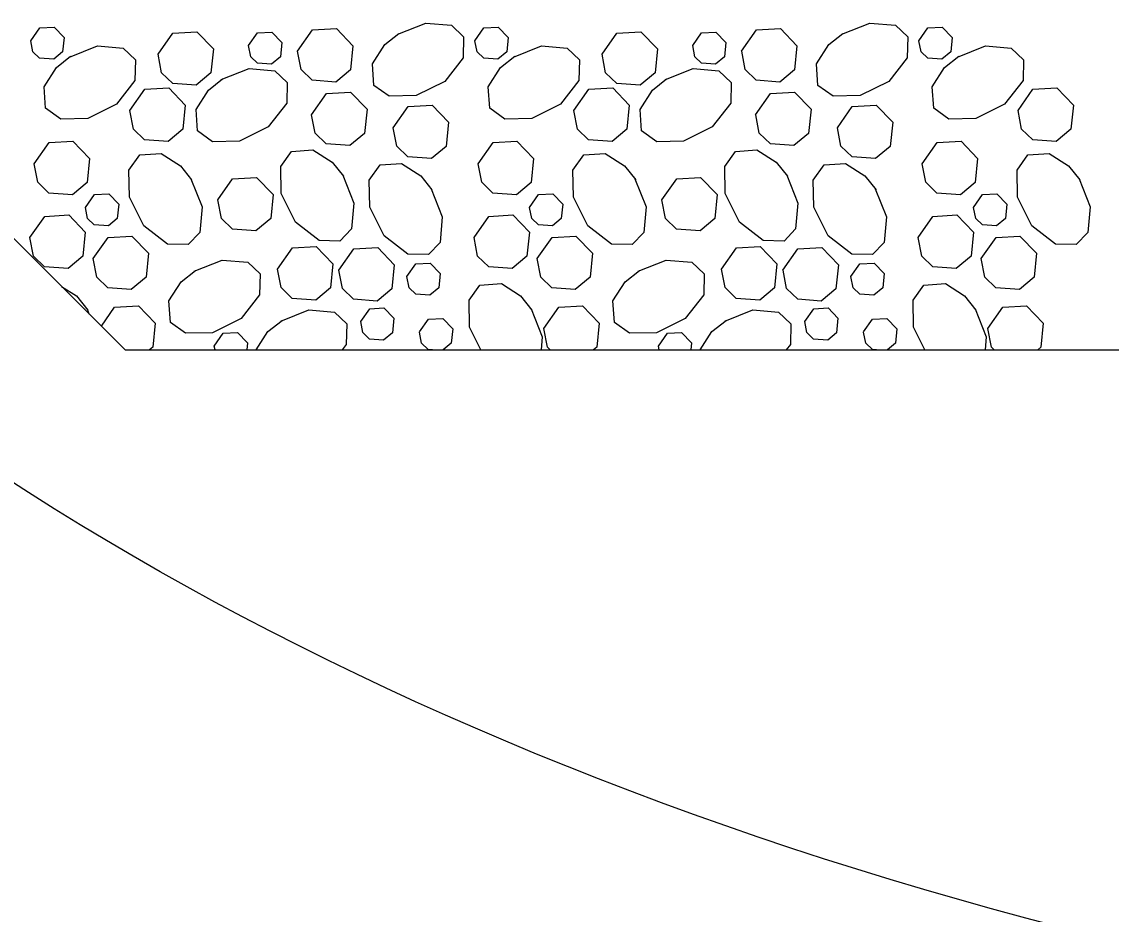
# Model space of a CAD drawing. Extents: x 636530 to 644067, y 294168 to 299122.
# Drawn here: x 638578.78 to 638598.39, y 297965.28 to 297981.35 of the extents above; entities that cross this region are included whole.
import ezdxf

# ---------------------------------------------------------------- set-up
doc = ezdxf.new("R2010")
doc.units = 0
doc.layers.add('1', color=7, linetype='Continuous')

msp = doc.modelspace()

# ---------------------------------------------------------------- linework, layer by layer
at = {"layer": '1'}
for q in [(638568.442, 297987.639), (638657.699, 297975.447)]:
    msp.add_line((638580.634, 297975.447), q, dxfattribs=at)
for points in [[(638578.938, 297981.013), (638579.099, 297981.243), (638579.357, 297981.257), (638579.536, 297981.072), (638579.51, 297980.812), (638579.351, 297980.679), (638579.097, 297980.698), (638578.977, 297980.814), (638578.938, 297981.013)], [(638581.228, 297980.768), (638581.497, 297981.15), (638581.926, 297981.175), (638582.225, 297980.865), (638582.182, 297980.432), (638581.916, 297980.211), (638581.492, 297980.242), (638581.293, 297980.435), (638581.228, 297980.768)], [(638582.86, 297980.925), (638583.021, 297981.154), (638583.279, 297981.169), (638583.458, 297980.983), (638583.432, 297980.723), (638583.273, 297980.591), (638583.018, 297980.609), (638582.899, 297980.725), (638582.86, 297980.925)], [(638583.741, 297980.826), (638584.01, 297981.208), (638584.439, 297981.233), (638584.738, 297980.923), (638584.694, 297980.49), (638584.429, 297980.269), (638584.005, 297980.3), (638583.806, 297980.493), (638583.741, 297980.826)], [(638585.545, 297981.132), (638586.049, 297981.331), (638586.511, 297981.291), (638586.73, 297981.082), (638586.723, 297980.707), (638586.39, 297980.281), (638585.875, 297980.024), (638585.389, 297980.015), (638585.116, 297980.209), (638585.09, 297980.596), (638585.312, 297980.942), (638585.566, 297981.145)], [(638586.933, 297981.013), (638587.095, 297981.243), (638587.352, 297981.257), (638587.531, 297981.072), (638587.506, 297980.812), (638587.346, 297980.679), (638587.092, 297980.698), (638586.972, 297980.814), (638586.934, 297981.013)], [(638589.223, 297980.768), (638589.492, 297981.15), (638589.922, 297981.175), (638590.22, 297980.865), (638590.177, 297980.432), (638589.912, 297980.211), (638589.488, 297980.242), (638589.288, 297980.435), (638589.224, 297980.768)], [(638590.855, 297980.925), (638591.016, 297981.154), (638591.274, 297981.169), (638591.453, 297980.983), (638591.427, 297980.723), (638591.268, 297980.591), (638591.014, 297980.609), (638590.894, 297980.725), (638590.855, 297980.925)], [(638591.736, 297980.826), (638592.005, 297981.208), (638592.435, 297981.233), (638592.733, 297980.923), (638592.69, 297980.49), (638592.425, 297980.269), (638592.001, 297980.3), (638591.801, 297980.493), (638591.737, 297980.826)], [(638593.541, 297981.132), (638594.044, 297981.331), (638594.506, 297981.291), (638594.726, 297981.082), (638594.719, 297980.707), (638594.385, 297980.281), (638593.87, 297980.024), (638593.385, 297980.015), (638593.111, 297980.209), (638593.085, 297980.596), (638593.307, 297980.942), (638593.561, 297981.145)], [(638594.929, 297981.013), (638595.09, 297981.243), (638595.348, 297981.257), (638595.527, 297981.072), (638595.501, 297980.812), (638595.342, 297980.679), (638595.087, 297980.698), (638594.968, 297980.814), (638594.929, 297981.013)], [(638579.635, 297980.719), (638580.138, 297980.918), (638580.6, 297980.878), (638580.82, 297980.669), (638580.813, 297980.294), (638580.479, 297979.868), (638579.964, 297979.611), (638579.479, 297979.602), (638579.205, 297979.796), (638579.179, 297980.183), (638579.401, 297980.529), (638579.655, 297980.732)], [(638587.63, 297980.719), (638588.133, 297980.918), (638588.595, 297980.878), (638588.815, 297980.669), (638588.808, 297980.294), (638588.475, 297979.868), (638587.96, 297979.611), (638587.474, 297979.602), (638587.201, 297979.796), (638587.175, 297980.183), (638587.397, 297980.529), (638587.651, 297980.732)], [(638595.626, 297980.719), (638596.129, 297980.918), (638596.591, 297980.878), (638596.81, 297980.669), (638596.803, 297980.294), (638596.47, 297979.868), (638595.955, 297979.611), (638595.469, 297979.602), (638595.196, 297979.796), (638595.17, 297980.183), (638595.392, 297980.529), (638595.646, 297980.732)], [(638582.368, 297980.312), (638582.871, 297980.511), (638583.333, 297980.471), (638583.553, 297980.263), (638583.546, 297979.888), (638583.212, 297979.462), (638582.697, 297979.204), (638582.212, 297979.195), (638581.938, 297979.39), (638581.912, 297979.776), (638582.134, 297980.122), (638582.388, 297980.325)], [(638590.363, 297980.312), (638590.866, 297980.511), (638591.328, 297980.471), (638591.548, 297980.263), (638591.541, 297979.888), (638591.208, 297979.462), (638590.692, 297979.204), (638590.207, 297979.195), (638589.934, 297979.39), (638589.908, 297979.776), (638590.13, 297980.122), (638590.384, 297980.325)], [(638580.722, 297979.756), (638580.991, 297980.138), (638581.42, 297980.163), (638581.719, 297979.853), (638581.676, 297979.42), (638581.41, 297979.199), (638580.986, 297979.23), (638580.787, 297979.423), (638580.722, 297979.756)], [(638588.717, 297979.756), (638588.986, 297980.138), (638589.416, 297980.163), (638589.714, 297979.853), (638589.671, 297979.42), (638589.406, 297979.199), (638588.982, 297979.23), (638588.782, 297979.423), (638588.718, 297979.756)], [(638596.713, 297979.756), (638596.982, 297980.138), (638597.411, 297980.163), (638597.71, 297979.853), (638597.666, 297979.42), (638597.401, 297979.199), (638596.977, 297979.23), (638596.778, 297979.423), (638596.713, 297979.756)], [(638583.994, 297979.681), (638584.263, 297980.063), (638584.692, 297980.088), (638584.991, 297979.778), (638584.947, 297979.345), (638584.682, 297979.124), (638584.258, 297979.155), (638584.059, 297979.348), (638583.994, 297979.681)], [(638591.989, 297979.681), (638592.258, 297980.063), (638592.688, 297980.088), (638592.986, 297979.778), (638592.943, 297979.345), (638592.678, 297979.124), (638592.254, 297979.155), (638592.054, 297979.348), (638591.99, 297979.681)], [(638585.464, 297979.446), (638585.733, 297979.829), (638586.162, 297979.853), (638586.461, 297979.544), (638586.418, 297979.11), (638586.152, 297978.89), (638585.729, 297978.92), (638585.529, 297979.114), (638585.464, 297979.446)], [(638593.46, 297979.446), (638593.728, 297979.829), (638594.158, 297979.853), (638594.456, 297979.544), (638594.413, 297979.11), (638594.148, 297978.89), (638593.724, 297978.92), (638593.525, 297979.114), (638593.46, 297979.446)], [(638578.998, 297978.796), (638579.267, 297979.178), (638579.696, 297979.203), (638579.994, 297978.893), (638579.951, 297978.46), (638579.686, 297978.239), (638579.262, 297978.27), (638579.063, 297978.463), (638578.998, 297978.796)], [(638586.993, 297978.796), (638587.262, 297979.178), (638587.691, 297979.203), (638587.99, 297978.893), (638587.947, 297978.46), (638587.681, 297978.239), (638587.257, 297978.27), (638587.058, 297978.463), (638586.993, 297978.796)], [(638594.988, 297978.796), (638595.257, 297979.178), (638595.687, 297979.203), (638595.985, 297978.893), (638595.942, 297978.46), (638595.677, 297978.239), (638595.253, 297978.27), (638595.053, 297978.463), (638594.989, 297978.796)], [(638584.554, 297978.591), (638584.753, 297978.088), (638584.713, 297977.626), (638584.504, 297977.406), (638584.129, 297977.413), (638583.703, 297977.746), (638583.446, 297978.262), (638583.437, 297978.747), (638583.631, 297979.02), (638584.018, 297979.046), (638584.364, 297978.825), (638584.566, 297978.571)], [(638592.549, 297978.591), (638592.748, 297978.088), (638592.708, 297977.626), (638592.5, 297977.406), (638592.125, 297977.413), (638591.699, 297977.746), (638591.441, 297978.262), (638591.432, 297978.747), (638591.627, 297979.02), (638592.013, 297979.046), (638592.359, 297978.825), (638592.562, 297978.571)], [(638581.82, 297978.526), (638582.02, 297978.023), (638581.98, 297977.561), (638581.771, 297977.341), (638581.396, 297977.348), (638580.97, 297977.681), (638580.713, 297978.196), (638580.704, 297978.682), (638580.898, 297978.955), (638581.285, 297978.981), (638581.631, 297978.759), (638581.833, 297978.505)], [(638586.148, 297978.347), (638586.347, 297977.844), (638586.307, 297977.382), (638586.099, 297977.162), (638585.724, 297977.169), (638585.297, 297977.502), (638585.04, 297978.018), (638585.031, 297978.503), (638585.226, 297978.776), (638585.612, 297978.802), (638585.958, 297978.581), (638586.161, 297978.327)], [(638589.816, 297978.526), (638590.015, 297978.023), (638589.975, 297977.561), (638589.767, 297977.341), (638589.392, 297977.348), (638588.966, 297977.681), (638588.708, 297978.196), (638588.699, 297978.682), (638588.894, 297978.955), (638589.28, 297978.981), (638589.626, 297978.759), (638589.829, 297978.505)], [(638594.143, 297978.347), (638594.343, 297977.844), (638594.303, 297977.382), (638594.094, 297977.162), (638593.719, 297977.169), (638593.293, 297977.502), (638593.035, 297978.018), (638593.027, 297978.503), (638593.221, 297978.776), (638593.608, 297978.802), (638593.954, 297978.581), (638594.156, 297978.327)], [(638597.811, 297978.526), (638598.011, 297978.023), (638597.971, 297977.561), (638597.762, 297977.341), (638597.387, 297977.348), (638596.961, 297977.681), (638596.703, 297978.196), (638596.695, 297978.682), (638596.889, 297978.955), (638597.276, 297978.981), (638597.622, 297978.759), (638597.824, 297978.505)], [(638582.304, 297978.145), (638582.572, 297978.528), (638583.002, 297978.552), (638583.3, 297978.243), (638583.257, 297977.809), (638582.992, 297977.589), (638582.568, 297977.619), (638582.369, 297977.813), (638582.304, 297978.145)], [(638590.299, 297978.145), (638590.568, 297978.528), (638590.997, 297978.552), (638591.296, 297978.243), (638591.253, 297977.809), (638590.987, 297977.589), (638590.563, 297977.619), (638590.364, 297977.813), (638590.299, 297978.145)], [(638579.922, 297978.012), (638580.083, 297978.242), (638580.341, 297978.256), (638580.52, 297978.071), (638580.494, 297977.81), (638580.335, 297977.678), (638580.08, 297977.697), (638579.961, 297977.813), (638579.922, 297978.012)], [(638587.917, 297978.012), (638588.078, 297978.242), (638588.336, 297978.256), (638588.515, 297978.071), (638588.489, 297977.81), (638588.33, 297977.678), (638588.076, 297977.697), (638587.956, 297977.813), (638587.917, 297978.012)], [(638595.912, 297978.012), (638596.074, 297978.242), (638596.331, 297978.256), (638596.51, 297978.071), (638596.485, 297977.81), (638596.325, 297977.678), (638596.071, 297977.697), (638595.951, 297977.813), (638595.913, 297978.012)], [(638578.922, 297977.468), (638579.191, 297977.85), (638579.621, 297977.875), (638579.919, 297977.565), (638579.876, 297977.131), (638579.611, 297976.911), (638579.187, 297976.942), (638578.987, 297977.135), (638578.923, 297977.467)], [(638586.918, 297977.468), (638587.187, 297977.85), (638587.616, 297977.875), (638587.914, 297977.565), (638587.871, 297977.131), (638587.606, 297976.911), (638587.182, 297976.942), (638586.983, 297977.135), (638586.918, 297977.467)], [(638594.913, 297977.468), (638595.182, 297977.85), (638595.611, 297977.875), (638595.91, 297977.565), (638595.867, 297977.131), (638595.601, 297976.911), (638595.177, 297976.942), (638594.978, 297977.135), (638594.913, 297977.467)], [(638580.059, 297977.088), (638580.328, 297977.47), (638580.757, 297977.495), (638581.055, 297977.185), (638581.012, 297976.752), (638580.747, 297976.531), (638580.323, 297976.562), (638580.124, 297976.755), (638580.059, 297977.088)], [(638588.054, 297977.088), (638588.323, 297977.47), (638588.752, 297977.495), (638589.051, 297977.185), (638589.008, 297976.752), (638588.742, 297976.531), (638588.318, 297976.562), (638588.119, 297976.755), (638588.054, 297977.088)], [(638596.049, 297977.088), (638596.318, 297977.47), (638596.748, 297977.495), (638597.046, 297977.185), (638597.003, 297976.752), (638596.738, 297976.531), (638596.314, 297976.562), (638596.114, 297976.755), (638596.05, 297977.088)], [(638583.38, 297976.898), (638583.649, 297977.281), (638584.078, 297977.305), (638584.376, 297976.996), (638584.333, 297976.562), (638584.068, 297976.342), (638583.644, 297976.372), (638583.445, 297976.566), (638583.38, 297976.898)], [(638584.486, 297976.882), (638584.755, 297977.264), (638585.184, 297977.289), (638585.483, 297976.979), (638585.44, 297976.546), (638585.174, 297976.325), (638584.75, 297976.356), (638584.551, 297976.549), (638584.486, 297976.882)], [(638591.375, 297976.898), (638591.644, 297977.281), (638592.073, 297977.305), (638592.372, 297976.996), (638592.329, 297976.562), (638592.063, 297976.342), (638591.64, 297976.372), (638591.44, 297976.566), (638591.375, 297976.898)], [(638592.481, 297976.882), (638592.75, 297977.264), (638593.18, 297977.289), (638593.478, 297976.979), (638593.435, 297976.546), (638593.17, 297976.325), (638592.746, 297976.356), (638592.546, 297976.549), (638592.482, 297976.882)], [(638581.88, 297976.863), (638582.383, 297977.063), (638582.845, 297977.023), (638583.065, 297976.814), (638583.058, 297976.439), (638582.724, 297976.013), (638582.209, 297975.755), (638581.724, 297975.747), (638581.45, 297975.941), (638581.424, 297976.328), (638581.646, 297976.673), (638581.9, 297976.876)], [(638589.875, 297976.863), (638590.378, 297977.063), (638590.84, 297977.023), (638591.06, 297976.814), (638591.053, 297976.439), (638590.72, 297976.013), (638590.204, 297975.755), (638589.719, 297975.747), (638589.446, 297975.941), (638589.42, 297976.328), (638589.642, 297976.673), (638589.895, 297976.876)], [(638585.71, 297976.764), (638585.871, 297976.993), (638586.129, 297977.008), (638586.308, 297976.822), (638586.282, 297976.562), (638586.123, 297976.43), (638585.868, 297976.448), (638585.748, 297976.564), (638585.71, 297976.764)], [(638593.705, 297976.764), (638593.866, 297976.993), (638594.124, 297977.008), (638594.303, 297976.822), (638594.277, 297976.562), (638594.118, 297976.43), (638593.864, 297976.448), (638593.744, 297976.564), (638593.705, 297976.764)], [(638587.041, 297975.447), (638586.837, 297975.854), (638586.829, 297976.339), (638587.023, 297976.613), (638587.41, 297976.639), (638587.755, 297976.417), (638587.958, 297976.163)], [(638595.036, 297975.447), (638594.833, 297975.854), (638594.824, 297976.339), (638595.018, 297976.613), (638595.405, 297976.639), (638595.751, 297976.417), (638595.953, 297976.163)], [(638579.492, 297976.588), (638579.76, 297976.417), (638579.963, 297976.163)], [(638580.209, 297975.872), (638580.447, 297976.212), (638580.877, 297976.236), (638581.175, 297975.927), (638581.132, 297975.493), (638581.076, 297975.447)], [(638588.174, 297975.829), (638588.443, 297976.212), (638588.872, 297976.236), (638589.17, 297975.927), (638589.127, 297975.493), (638589.071, 297975.447)], [(638596.169, 297975.829), (638596.438, 297976.212), (638596.867, 297976.236), (638597.166, 297975.927), (638597.123, 297975.493), (638597.067, 297975.447)], [(638579.95, 297976.183), (638579.984, 297976.097)], [(638583.44, 297975.965), (638583.944, 297976.164), (638584.406, 297976.124), (638584.625, 297975.915), (638584.618, 297975.54), (638584.545, 297975.447)], [(638584.877, 297975.957), (638585.039, 297976.186), (638585.296, 297976.201), (638585.475, 297976.015), (638585.449, 297975.755), (638585.29, 297975.623), (638585.036, 297975.641), (638584.916, 297975.757), (638584.877, 297975.957)], [(638587.945, 297976.183), (638588.145, 297975.68), (638588.124, 297975.447)], [(638591.436, 297975.965), (638591.939, 297976.164), (638592.401, 297976.124), (638592.621, 297975.915), (638592.614, 297975.54), (638592.541, 297975.447)], [(638592.873, 297975.957), (638593.034, 297976.186), (638593.292, 297976.201), (638593.471, 297976.015), (638593.445, 297975.755), (638593.286, 297975.623), (638593.031, 297975.641), (638592.912, 297975.757), (638592.873, 297975.957)], [(638595.94, 297976.183), (638596.14, 297975.68), (638596.12, 297975.447)], [(638582.997, 297975.447), (638583.207, 297975.775), (638583.461, 297975.977)], [(638585.936, 297975.768), (638586.098, 297975.997), (638586.355, 297976.012), (638586.535, 297975.826), (638586.509, 297975.566), (638586.365, 297975.447)], [(638590.992, 297975.447), (638591.202, 297975.775), (638591.456, 297975.977)], [(638593.932, 297975.768), (638594.093, 297975.997), (638594.351, 297976.012), (638594.53, 297975.826), (638594.504, 297975.566), (638594.361, 297975.447)], [(638582.242, 297975.515), (638582.403, 297975.745), (638582.661, 297975.76), (638582.84, 297975.574), (638582.827, 297975.447)], [(638586.17, 297975.447), (638586.095, 297975.452), (638585.975, 297975.568), (638585.937, 297975.767)], [(638588.29, 297975.447), (638588.239, 297975.497), (638588.174, 297975.829)], [(638590.237, 297975.515), (638590.399, 297975.745), (638590.656, 297975.76), (638590.835, 297975.574), (638590.823, 297975.447)], [(638594.165, 297975.447), (638594.091, 297975.452), (638593.971, 297975.568), (638593.932, 297975.767)], [(638596.286, 297975.447), (638596.234, 297975.497), (638596.169, 297975.829)], [(638582.255, 297975.447), (638582.242, 297975.515)], [(638590.251, 297975.447), (638590.237, 297975.515)]]:
    msp.add_lwpolyline(points, dxfattribs=at)
msp.add_ellipse((638619.083, 297996.196), major_axis=(-55.517, 0), ratio=0.608854, dxfattribs=at)

doc.saveas('drawing.dxf')
